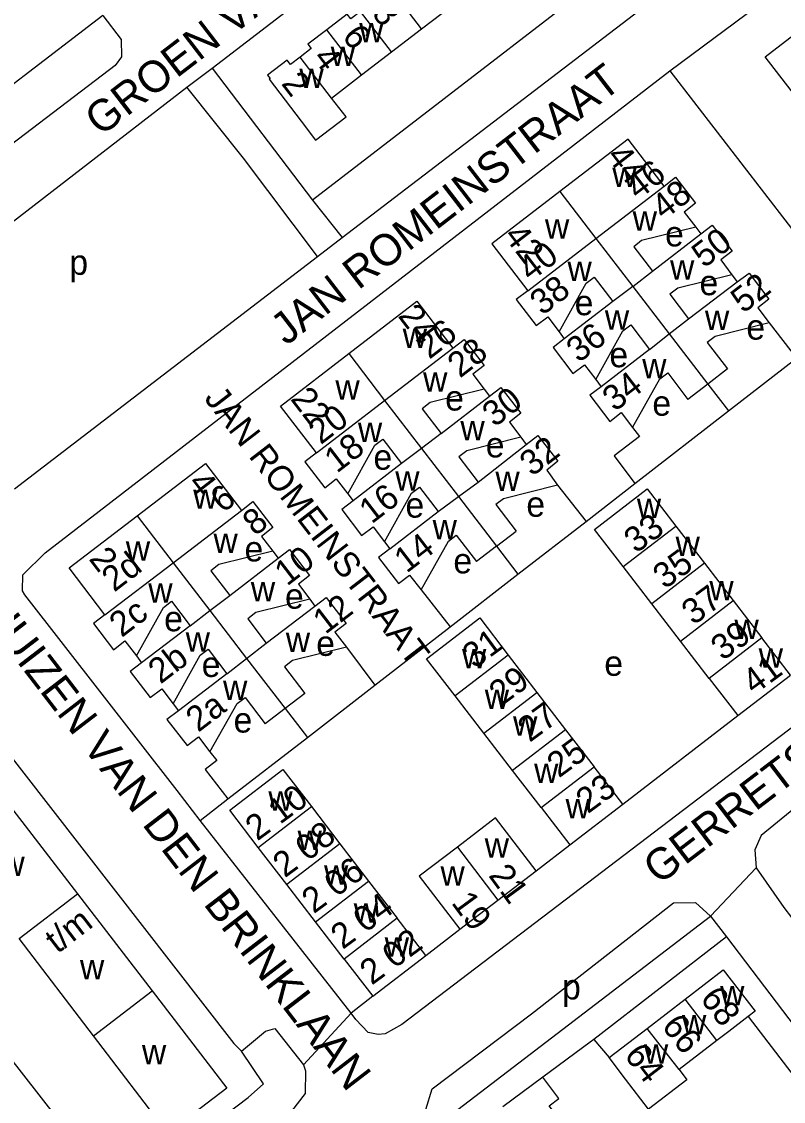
# Model space of a CAD drawing. Extents: x 158848 to 160613, y 385889 to 387762.
# Drawn here: x 160076.2 to 160197.3, y 386662.2 to 386833.8 of the extents above; entities that cross this region are included whole.
import ezdxf

# ---------------------------------------------------------------- set-up
doc = ezdxf.new("R2010")
doc.units = 0
for name, color, linetype in [('BLT_Basislijn', 7, 'Continuous'), ('BLT_Bebouwing', 7, 'Continuous'), ('BLT_Centroide', 7, 'Continuous'), ('BLT_Huisnummer', 7, 'Continuous'), ('BLT_Huisnummer_ tussenligend', 7, 'Continuous'), ('BLT_Huisnummer_reeks', 7, 'Continuous'), ('BLT_Onderverdeling_panden', 7, 'Continuous'), ('BLT_Straatnaam', 7, 'Continuous'), ('BLT_Straatnaam_verkleind', 7, 'Continuous'), ('BLT_Vlakafsluiter', 7, 'Continuous')]:
    doc.layers.add(name, color=color, linetype=linetype)

msp = doc.modelspace()

# ---------------------------------------------------------------- linework, layer by layer
at = {"layer": 'BLT_Basislijn'}
for p, q in [((160216.92, 386878.09), (160122.43, 386805.41)), ((160179.24, 386825.93), (160204.31, 386844.68)), ((160102.46, 386823.33), (160106.47, 386826.4)), ((160106.47, 386826.4), (160122.43, 386805.41)), ((160059.12, 386789.87), (160102.46, 386823.33)), ((160122.43, 386805.41), (160127.16, 386799.44)), ((160183.35, 386801.11), (160184.17, 386800.04)), ((160123.21, 386796.45), (160127.16, 386799.44)), ((160079.63, 386763.03), (160123.21, 386796.45)), ((160189.11, 386793.55), (160189.96, 386792.4)), ((160195, 386785.9), (160199.36, 386780.27)), ((160161.64, 386784.48), (160162.44, 386783.37)), ((160188.56, 386771.9), (160199.36, 386780.27)), ((160149.71, 386775.36), (160150.56, 386774.23)), ((160167.45, 386776.89), (160168.3, 386775.75)), ((160185.26, 386776.15), (160188.56, 386771.9)), ((160173.69, 386760.38), (160188.56, 386771.9)), ((160173.32, 386769.25), (160174.42, 386767.82)), ((160155.55, 386767.71), (160156.41, 386766.57)), ((160075.09, 386759.52), (160079.63, 386763.03)), ((160161.39, 386760.08), (160165.92, 386754.35)), ((160165.92, 386754.35), (160173.69, 386760.38)), ((160128.06, 386758.71), (160128.89, 386757.61)), ((160155.1, 386745.96), (160165.92, 386754.35)), ((160116.14, 386749.61), (160116.97, 386748.5)), ((160133.89, 386751.09), (160134.71, 386750)), ((160151.67, 386750.38), (160155.1, 386745.96)), ((160144.31, 386737.6), (160155.1, 386745.96)), ((160139.72, 386743.47), (160144.31, 386737.6)), ((160122, 386741.98), (160122.83, 386740.88)), ((160132.36, 386728.34), (160144.31, 386737.6)), ((160127.82, 386734.35), (160132.36, 386728.34)), ((160094.45, 386732.96), (160095.28, 386731.88)), ((160121.63, 386720.02), (160132.36, 386728.34)), ((160100.29, 386725.34), (160101.13, 386724.23)), ((160118.08, 386724.6), (160121.63, 386720.02)), ((160171.74, 386709.4), (160190.05, 386723.48)), ((160109, 386710.23), (160121.63, 386720.02)), ((160106.14, 386717.71), (160107.21, 386716.32)), ((160104.61, 386706.83), (160109, 386710.23)), ((160128.56, 386676.18), (160104.61, 386706.83)), ((160157.98, 386698.81), (160163.32, 386702.95)), ((160141.64, 386657.9), (160185.7, 386691.6)), ((160185.7, 386691.6), (160188.23, 386688.31)), ((160140.45, 386685.35), (160145.86, 386689.54)), ((160188.23, 386688.31), (160167.16, 386672.01)), ((160188.23, 386688.31), (160218.11, 386648.95)), ((160132.04, 386678.87), (160128.56, 386676.18)), ((160191.71, 386675.65), (160200.38, 386664.32)), ((160167.16, 386672.01), (160169.57, 386669.12))]:
    msp.add_line(p, q, dxfattribs=at)
for points in [[(160106.47, 386826.4), (160158.81, 386866.51), (160199.94, 386897.49), (160202.37, 386897.3), (160203.26, 386896.55), (160216.92, 386878.09)], [(160127.16, 386799.44), (160205.85, 386859.66), (160218.96, 386869.98), (160219.19, 386870.99), (160218.84, 386873.92), (160216.92, 386878.09)], [(160089.1, 386834.73), (160037.69, 386795.33), (160036.73, 386794.28)], [(160089.1, 386834.73), (160092.05, 386830.92), (160092.08, 386828.19), (160091.06, 386826.81), (160050.05, 386795.61), (160042.6, 386790.29), (160039.8, 386790.65), (160038.65, 386791.77), (160036.73, 386794.28)], [(160100.92, 386711.56), (160076.69, 386742.69), (160076.33, 386743.31), (160076.38, 386745.86), (160079.94, 386749.37), (160179.24, 386825.93)], [(160179.24, 386825.93), (160205.57, 386791.81)], [(160123.21, 386796.45), (160111.49, 386812.09), (160102.46, 386823.33)], [(160262.15, 386780.3), (160264.62, 386777.22), (160264.84, 386773.63), (160263.16, 386771.08), (160219.2, 386737.19), (160136.62, 386674.36), (160133.98, 386672.88), (160132.87, 386672.77), (160131.28, 386673.09), (160129.35, 386675.17), (160128.56, 386676.18)], [(160174.42, 386767.82), (160170.4, 386764.75), (160173.69, 386760.38)], [(160066.52, 386727.16), (160109.93, 386671.35), (160111.18, 386670.16)], [(160037.07, 386716.89), (160066.71, 386678.86), (160091.49, 386647.08)], [(160107.21, 386716.32), (160105.36, 386714.93), (160109, 386710.23)], [(160104.61, 386706.83), (160100.92, 386711.56)], [(160200.94, 386710.29), (160193.73, 386704.4), (160192.73, 386702.17), (160192.97, 386699.26)], [(160192.97, 386699.26), (160197.35, 386693), (160204.67, 386683.42), (160206.02, 386681.65)], [(160157.27, 386676.08), (160179.8, 386693.7), (160183.33, 386693.77), (160185.7, 386691.6)], [(160141.64, 386657.9), (160140.82, 386659.23), (160140.44, 386660.9), (160141.48, 386664.15), (160157.27, 386676.08)], [(160111.18, 386670.16), (160114.96, 386673.33), (160116.45, 386673.76), (160121.03, 386668)], [(160167.16, 386672.01), (160166.58, 386671.56), (160159.06, 386666.03)], [(160091.49, 386647.08), (160112.23, 386662.8), (160114.67, 386664.97), (160111.18, 386670.16)], [(160121.03, 386668), (160121.35, 386667.04), (160121.3, 386663.42), (160119.12, 386660.61), (160072, 386625.2)]]:
    msp.add_lwpolyline(points, dxfattribs=at)
at = {"layer": 'BLT_Bebouwing'}
for p, q in [((160139.79, 386832.62), (160144.58, 386836.28)), ((160135.01, 386828.96), (160139.79, 386832.62)), ((160130.22, 386825.3), (160135.01, 386828.96)), ((160125.44, 386821.63), (160130.22, 386825.3)), ((160172.6, 386815.09), (160161.76, 386806.77)), ((160178.32, 386807.64), (160172.6, 386815.09)), ((160161.76, 386806.77), (160150.93, 386798.45)), ((160176.47, 386794.12), (160184.17, 386800.04)), ((160150.93, 386798.45), (160156.64, 386791)), ((160182.22, 386786.56), (160189.96, 386792.4)), ((160170.19, 386789.28), (160162.44, 386783.37)), ((160176.03, 386781.67), (160168.3, 386775.75)), ((160188.4, 386778.57), (160185.26, 386776.15)), ((160185.26, 386776.15), (160182.12, 386773.74)), ((160142.88, 386768.31), (160150.56, 386774.23)), ((160148.77, 386760.59), (160156.41, 386766.57)), ((160136.6, 386763.52), (160128.89, 386757.61)), ((160134.71, 386750), (160142.42, 386755.93)), ((160180.21, 386753.6), (160184.76, 386747.68)), ((160151.67, 386750.38), (160154.82, 386752.78)), ((160151.67, 386750.38), (160148.52, 386747.98)), ((160109.29, 386742.57), (160116.97, 386748.5)), ((160176.38, 386741.24), (160171.83, 386747.15)), ((160184.76, 386747.68), (160189.32, 386741.77)), ((160180.94, 386735.32), (160176.38, 386741.24)), ((160189.32, 386741.77), (160193.87, 386735.85)), ((160115.1, 386734.97), (160122.83, 386740.88)), ((160102.99, 386737.77), (160095.28, 386731.88)), ((160185.49, 386729.4), (160180.94, 386735.32)), ((160153.56, 386733.09), (160158.11, 386727.17)), ((160108.85, 386730.14), (160101.13, 386724.23)), ((160121.23, 386727.01), (160118.08, 386724.6)), ((160149.67, 386720.69), (160145.11, 386726.6)), ((160158.11, 386727.17), (160162.65, 386721.24)), ((160118.08, 386724.6), (160114.94, 386722.19)), ((160154.22, 386714.77), (160149.67, 386720.69)), ((160162.65, 386721.24), (160167.2, 386715.32)), ((160158.78, 386708.86), (160154.22, 386714.77)), ((160073.22, 386710.57), (160085.07, 386695.16)), ((160122.26, 386709.02), (160126.81, 386703.1)), ((160118.38, 386696.62), (160113.83, 386702.54)), ((160126.81, 386703.1), (160131.36, 386697.18)), ((160122.94, 386690.7), (160118.38, 386696.62)), ((160131.36, 386697.18), (160135.9, 386691.26)), ((160085.07, 386695.16), (160096.96, 386679.71)), ((160127.49, 386684.79), (160122.94, 386690.7)), ((160087.64, 386672.57), (160075.79, 386688.05)), ((160175.62, 386673.77), (160181.68, 386678.42)), ((160169.57, 386669.12), (160175.62, 386673.77)), ((160186.73, 386671.83), (160180.71, 386667.21)), ((160159.06, 386666.03), (160152.7, 386661.28))]:
    msp.add_line(p, q, dxfattribs=at)
for points in [[(160130.08, 386835.4), (160128.54, 386834.22), (160127.97, 386834.97), (160124.72, 386832.48)], [(160200.31, 386820.47), (160194.4, 386828.2), (160203.62, 386835.25), (160209.53, 386827.53)], [(160124.72, 386832.48), (160121.7, 386830.17), (160122.22, 386829.49), (160120.46, 386828.14)], [(160120.46, 386828.14), (160118.94, 386826.98), (160118.41, 386827.67), (160115.28, 386825.28), (160115.71, 386824.72), (160115.56, 386824.61), (160120.65, 386817.97), (160122.94, 386814.91), (160127.78, 386818.64), (160125.44, 386821.63)], [(160178.32, 386807.64), (160180.13, 386809.05), (160183.3, 386804.92), (160181.49, 386803.5), (160183.35, 386801.11)], [(160183.35, 386801.11), (160174.75, 386798.97), (160173.49, 386798), (160176.47, 386794.12)], [(160184.17, 386800.04), (160185.99, 386801.42), (160189.15, 386797.29), (160187.35, 386795.9), (160189.11, 386793.55)], [(160161.64, 386784.48), (160165.95, 386792.21), (160167.21, 386793.17), (160170.19, 386789.28)], [(160189.11, 386793.55), (160180.51, 386791.41), (160179.25, 386790.45), (160182.22, 386786.56)], [(160189.96, 386792.4), (160191.83, 386793.81), (160194.99, 386789.68), (160193.2, 386788.29), (160195, 386785.9)], [(160156.64, 386791), (160154.83, 386789.6), (160157.99, 386785.47), (160159.82, 386786.85), (160161.64, 386784.48)], [(160128.19, 386781.01), (160139.04, 386789.33), (160144.74, 386781.87)], [(160167.45, 386776.89), (160171.77, 386784.61), (160173.03, 386785.58), (160176.03, 386781.67)], [(160195, 386785.9), (160186.42, 386783.73), (160185.17, 386782.77), (160188.4, 386778.57)], [(160144.74, 386781.87), (160146.54, 386783.26), (160149.71, 386779.13), (160147.91, 386777.73), (160149.71, 386775.36)], [(160162.44, 386783.37), (160160.67, 386782), (160163.84, 386777.86), (160165.65, 386779.24), (160167.45, 386776.89)], [(160123.06, 386765.22), (160117.35, 386772.68), (160128.19, 386781.01)], [(160173.32, 386769.25), (160177.64, 386776.98), (160178.9, 386777.94), (160182.12, 386773.74)], [(160149.71, 386775.36), (160141.12, 386773.22), (160139.86, 386772.25), (160142.88, 386768.31)], [(160150.56, 386774.23), (160152.38, 386775.64), (160155.57, 386771.52), (160153.76, 386770.11), (160155.55, 386767.71)], [(160168.3, 386775.75), (160166.51, 386774.38), (160169.68, 386770.24), (160171.49, 386771.64), (160173.32, 386769.25)], [(160128.06, 386758.71), (160132.37, 386766.44), (160133.63, 386767.4), (160136.6, 386763.52)], [(160155.55, 386767.71), (160146.97, 386765.58), (160145.71, 386764.61), (160148.77, 386760.59)], [(160156.41, 386766.57), (160158.24, 386768), (160161.44, 386763.91), (160159.66, 386762.5), (160161.39, 386760.08)], [(160123.06, 386765.22), (160121.24, 386763.83), (160124.4, 386759.7), (160126.22, 386761.09), (160128.06, 386758.71)], [(160094.56, 386755.23), (160105.42, 386763.55), (160111.14, 386756.1)], [(160161.39, 386760.08), (160152.8, 386757.94), (160151.6, 386757.02), (160154.82, 386752.78)], [(160133.89, 386751.09), (160138.2, 386758.81), (160139.46, 386759.78), (160142.42, 386755.93)], [(160171.83, 386747.15), (160167.27, 386753.07), (160175.65, 386759.52), (160180.21, 386753.6)], [(160111.14, 386756.1), (160112.95, 386757.49), (160116.13, 386753.35), (160114.33, 386751.96), (160116.14, 386749.61)], [(160128.89, 386757.61), (160127.08, 386756.22), (160130.24, 386752.09), (160132.06, 386753.48), (160133.89, 386751.09)], [(160089.45, 386739.49), (160083.76, 386746.97), (160094.56, 386755.23)], [(160139.72, 386743.47), (160144.04, 386751.19), (160145.3, 386752.16), (160148.52, 386747.98)], [(160116.14, 386749.61), (160107.55, 386747.47), (160106.29, 386746.5), (160109.29, 386742.57)], [(160116.97, 386748.5), (160118.81, 386749.86), (160121.97, 386745.73), (160120.2, 386744.36), (160122, 386741.98)], [(160134.71, 386750), (160132.92, 386748.62), (160136.1, 386744.48), (160137.84, 386745.8), (160139.72, 386743.47)], [(160094.45, 386732.96), (160098.77, 386740.68), (160100.03, 386741.65), (160102.99, 386737.77)], [(160122, 386741.98), (160113.41, 386739.84), (160112.15, 386738.88), (160115.1, 386734.97)], [(160122.83, 386740.88), (160124.63, 386742.26), (160127.81, 386738.11), (160126, 386736.72), (160127.82, 386734.35)], [(160089.45, 386739.49), (160087.65, 386738.1), (160090.82, 386733.95), (160092.63, 386735.34), (160094.45, 386732.96)], [(160145.11, 386726.6), (160140.57, 386732.5), (160149.02, 386739.01), (160153.56, 386733.09)], [(160198.42, 386729.93), (160193.87, 386735.85)], [(160127.82, 386734.35), (160119.24, 386732.21), (160117.98, 386731.24), (160121.23, 386727.01)], [(160100.29, 386725.34), (160104.6, 386733.06), (160105.87, 386734.03), (160108.85, 386730.14)], [(160095.28, 386731.88), (160093.47, 386730.48), (160096.65, 386726.34), (160098.47, 386727.71), (160100.29, 386725.34)], [(160185.49, 386729.4), (160190.05, 386723.48)], [(160190.05, 386723.48), (160198.42, 386729.93)], [(160106.14, 386717.71), (160110.48, 386725.42), (160111.74, 386726.37), (160114.94, 386722.19)], [(160101.13, 386724.23), (160099.31, 386722.86), (160102.5, 386718.71), (160104.32, 386720.1), (160106.14, 386717.71)], [(160171.74, 386709.4), (160167.2, 386715.32)], [(160113.83, 386702.54), (160109.28, 386708.45), (160117.74, 386714.91), (160122.26, 386709.02)], [(160158.78, 386708.86), (160163.32, 386702.95)], [(160163.32, 386702.95), (160171.74, 386709.4)], [(160157.98, 386698.81), (160151.52, 386707.22), (160145.47, 386702.59)], [(160145.47, 386702.59), (160139.38, 386697.94), (160145.86, 386689.54)], [(160151.92, 386694.17), (160157.98, 386698.81)], [(160145.86, 386689.54), (160151.92, 386694.17)], [(160140.45, 386685.35), (160135.9, 386691.26)], [(160127.49, 386684.79), (160132.04, 386678.87)], [(160132.04, 386678.87), (160140.45, 386685.35)], [(160181.68, 386678.42), (160187.74, 386683.07), (160192.79, 386676.48), (160191.71, 386675.65)], [(160096.96, 386679.71), (160108.81, 386664.29), (160099.47, 386657.11), (160087.64, 386672.57)], [(160191.71, 386675.65), (160188.6, 386673.26), (160186.73, 386671.83)], [(160175.85, 386660.94), (160172.2, 386665.69), (160169.57, 386669.12)], [(160180.71, 386667.21), (160181.94, 386665.61), (160175.85, 386660.94)], [(160164.45, 386655.76), (160160.05, 386661.46), (160161.62, 386662.65), (160159.06, 386666.03)]]:
    msp.add_lwpolyline(points, dxfattribs=at)
at = {"layer": 'BLT_Onderverdeling_panden'}
for p, q in [((160139.79, 386832.62), (160134.3, 386839.8)), ((160135.01, 386828.96), (160130.08, 386835.4)), ((160130.22, 386825.3), (160124.72, 386832.48)), ((160125.44, 386821.63), (160120.46, 386828.14)), ((160161.76, 386806.77), (160167.48, 386799.32)), ((160167.48, 386799.32), (160178.32, 386807.64)), ((160156.64, 386791), (160167.48, 386799.32)), ((160167.48, 386799.32), (160173.33, 386791.7)), ((160173.33, 386791.7), (160176.47, 386794.12)), ((160173.33, 386791.7), (160170.19, 386789.28)), ((160173.33, 386791.7), (160179.14, 386784.13)), ((160179.14, 386784.13), (160182.22, 386786.56)), ((160176.03, 386781.67), (160179.14, 386784.13)), ((160179.14, 386784.13), (160185.26, 386776.15)), ((160128.19, 386781.01), (160133.91, 386773.55)), ((160133.91, 386773.55), (160144.74, 386781.87)), ((160123.06, 386765.22), (160133.91, 386773.55)), ((160133.91, 386773.55), (160139.76, 386765.92)), ((160142.88, 386768.31), (160139.76, 386765.92)), ((160139.76, 386765.92), (160136.6, 386763.52)), ((160139.76, 386765.92), (160145.62, 386758.28)), ((160145.62, 386758.28), (160148.77, 386760.59)), ((160142.42, 386755.93), (160145.62, 386758.28)), ((160145.62, 386758.28), (160151.67, 386750.38)), ((160094.56, 386755.23), (160100.28, 386747.78)), ((160100.28, 386747.78), (160111.14, 386756.1)), ((160171.83, 386747.15), (160180.21, 386753.6)), ((160089.45, 386739.49), (160100.28, 386747.78)), ((160100.28, 386747.78), (160106.13, 386740.17)), ((160184.76, 386747.68), (160176.38, 386741.24)), ((160106.13, 386740.17), (160109.29, 386742.57)), ((160180.94, 386735.32), (160189.32, 386741.77)), ((160102.99, 386737.77), (160106.13, 386740.17)), ((160106.13, 386740.17), (160111.97, 386732.56)), ((160193.87, 386735.85), (160185.49, 386729.4)), ((160111.97, 386732.56), (160115.1, 386734.97)), ((160108.85, 386730.14), (160111.97, 386732.56)), ((160111.97, 386732.56), (160118.08, 386724.6)), ((160153.56, 386733.09), (160145.11, 386726.6)), ((160149.67, 386720.69), (160158.11, 386727.17)), ((160162.65, 386721.24), (160154.22, 386714.77)), ((160158.78, 386708.86), (160167.2, 386715.32)), ((160113.83, 386702.54), (160122.26, 386709.02)), ((160126.81, 386703.1), (160118.38, 386696.62)), ((160145.47, 386702.59), (160151.92, 386694.17)), ((160122.94, 386690.7), (160131.36, 386697.18)), ((160075.79, 386688.05), (160085.07, 386695.16)), ((160135.9, 386691.26), (160127.49, 386684.79)), ((160087.64, 386672.57), (160096.96, 386679.71)), ((160186.73, 386671.83), (160181.68, 386678.42)), ((160180.71, 386667.21), (160175.62, 386673.77))]:
    msp.add_line(p, q, dxfattribs=at)
at = {"layer": 'BLT_Vlakafsluiter'}
for p, q in [((160185.7, 386691.6), (160192.97, 386699.26)), ((160128.56, 386676.18), (160121.03, 386668))]:
    msp.add_line(p, q, dxfattribs=at)

# ---------------------------------------------------------------- texts
at = {"layer": 'BLT_Centroide'}
for s, p in [('w', (160129.86, 386830.5)), ('w', (160125.34, 386826.72)), ('w', (160120.36, 386823.2)), ('w', (160170.09, 386807.5)), ('w', (160173.33, 386800.53)), ('w', (160159.39, 386799.28)), ('e', (160178.48, 386798.05)), ('p', (160083.79, 386793.53)), ('w', (160179.27, 386792.78)), ('w', (160162.97, 386792.56)), ('e', (160183.96, 386790.29)), ('e', (160164.11, 386787.11)), ('w', (160168.91, 386784.81)), ('w', (160184.82, 386784.75)), ('e', (160191.4, 386783.23)), ('w', (160136.78, 386781.91)), ('e', (160169.63, 386778.84)), ('w', (160174.84, 386777.09)), ('w', (160140.02, 386774.94)), ('w', (160126.08, 386773.69)), ('e', (160143.53, 386771.96)), ('e', (160176.46, 386771.14)), ('w', (160145.95, 386767.22)), ('w', (160129.66, 386766.97)), ('e', (160149.98, 386764.51)), ('e', (160132.13, 386762.56)), ('w', (160135.59, 386759.25)), ('w', (160151.51, 386759.19)), ('w', (160103.47, 386756.34)), ('e', (160156.43, 386755.08)), ('e', (160137.22, 386754.94)), ('w', (160173.99, 386754.89)), ('w', (160141.53, 386751.5)), ('w', (160106.7, 386749.34)), ('w', (160180.15, 386748.86)), ('w', (160092.77, 386748.09)), ('e', (160111.64, 386747.98)), ('e', (160144.83, 386746.08)), ('w', (160096.34, 386741.41)), ('w', (160112.64, 386741.62)), ('w', (160185.52, 386741.82)), ('e', (160118.07, 386740.47)), ('e', (160098.86, 386736.88)), ('w', (160189.51, 386735.65)), ('w', (160102.28, 386733.66)), ('w', (160118.2, 386733.59)), ('e', (160123.03, 386732.97)), ('w', (160146.2, 386731.01)), ('w', (160193.36, 386731.08)), ('e', (160104.83, 386729.62)), ('e', (160168.82, 386729.8)), ('w', (160108.22, 386725.94)), ('w', (160149.82, 386724.55)), ('e', (160109.9, 386720.78)), ('w', (160154.32, 386720.27)), ('w', (160157.66, 386712.79)), ('w', (160115.42, 386708.38)), ('w', (160162.67, 386707.13)), ('w', (160120.07, 386702.13)), ('w', (160149.81, 386700.9)), ('w', (160072.84, 386698.01)), ('w', (160124.27, 386696.62)), ('w', (160142.78, 386696.47)), ('w', (160128.99, 386690.59)), ('w', (160133.92, 386685.15)), ('w', (160085.48, 386681.55)), ('p', (160162.11, 386678.37)), ('w', (160187.23, 386677.45)), ('w', (160181.17, 386672.8)), ('w', (160095.33, 386668.07)), ('w', (160175.12, 386668.16))]:
    msp.add_text(s, height=4, dxfattribs=at).set_placement(p)
at = {"layer": 'BLT_Huisnummer'}
for s, rotation, p in [('6', 307.43, (160127.02, 386831.39)), ('2', 307.43, (160117.37, 386823.9)), ('48', 37.5196, (160178.28, 386802.13)), ('38', 37.5196, (160158.97, 386786.96)), ('52', 37.5196, (160190.9, 386787.3)), ('28', 37.5196, (160145.87, 386777.02)), ('34', 37.5196, (160170.49, 386771.68)), ('18', 37.5196, (160126.3, 386761.9)), ('32', 37.5196, (160157.34, 386761.37)), ('8', 37.5196, (160113.31, 386751.91)), ('33', 36.2399, (160173.84, 386749.16)), ('14', 37.5196, (160137.39, 386746.01)), ('37', 36.2399, (160183, 386737.75)), ('2c', 37.5196, (160092.11, 386735.79)), ('12', 37.5196, (160124.48, 386736.29)), ('31', 36.2399, (160148.18, 386730.84)), ('2b', 37.5196, (160098.28, 386728.39)), ('41', 36.2399, (160192.64, 386726.69)), ('2a', 37.5196, (160104.28, 386720.72)), ('27', 36.2399, (160156.95, 386719.13)), ('23', 36.2399, (160166.2, 386707.79)), ('2 10', 36.2399, (160113.66, 386703.46)), ('2 06', 36.2399, (160122.63, 386691.9)), ('21', 306.2399, (160150.31, 386698.05)), ('19', 306.2399, (160144.4, 386693.73)), ('2 02', 36.2399, (160131.85, 386680.54)), ('68', 307.4941, (160183.93, 386678.48)), ('64', 307.4895, (160171.86, 386669.46))]:
    msp.add_text(s, height=4, rotation=rotation, dxfattribs=at).set_placement(p)
at = {"layer": 'BLT_Huisnummer_ tussenligend'}
for s, rotation, p in [('8', 307.43, (160131.74, 386835.08)), ('4', 307.43, (160122.38, 386827.96)), ('50', 37.5196, (160184.69, 386794.49)), ('36', 37.5196, (160164.75, 386779.43)), ('30', 37.5196, (160151.39, 386769.21)), ('16', 37.5196, (160131.83, 386753.84)), ('10', 37.5196, (160118.38, 386743.96)), ('35', 36.2399, (160178.44, 386743.47)), ('39', 36.2399, (160187.65, 386732.09)), ('29', 36.2399, (160152.39, 386724.86)), ('25', 36.2399, (160161.6, 386713.48)), ('2 08', 36.2399, (160118.03, 386697.6)), ('2 04', 36.2399, (160127.23, 386686.22)), ('66', 307.4895, (160177.82, 386674.1))]:
    msp.add_text(s, height=4, rotation=rotation, dxfattribs=at).set_placement(p)
at = {"layer": 'BLT_Huisnummer_reeks'}
for s, rotation, p in [('44', 307.5196, (160169.05, 386812.32)), ('46', 37.5196, (160174.19, 386805.32)), ('42', 307.5196, (160152.71, 386799.69)), ('40', 37.5196, (160157.1, 386792.35)), ('24', 307.5196, (160135.91, 386786.97)), ('26', 37.5196, (160141.01, 386780.01)), ('22', 307.5196, (160118.83, 386773.77)), ('20', 37.5196, (160123.75, 386766.44)), ('4', 307.5196, (160102.49, 386760.4)), ('6', 37.5196, (160108.18, 386755.57)), ('2', 307.5196, (160086.78, 386748.36)), ('2d', 37.5196, (160090.92, 386743.01)), ('t/m', 37.433, (160081.9, 386685.55))]:
    msp.add_text(s, height=4, rotation=rotation, dxfattribs=at).set_placement(p)
at = {"layer": 'BLT_Straatnaam'}
for s, rotation, p in [('GROEN VAN PRINSTERERLAAN', 37.5044, (160088.76, 386815.42)), ('JAN ROMEINSTRAAT', 37.6297, (160118.26, 386782.18)), ('BAKHUIZEN VAN DEN BRINKLAAN', 307.5542, (160061.29, 386750.37)), ('GERRETSONLAAN', 37.3419, (160177.5, 386696.47))]:
    msp.add_text(s, height=5, rotation=rotation, dxfattribs=at).set_placement(p)
at = {"layer": 'BLT_Straatnaam_verkleind'}
msp.add_text('JAN ROMEINSTRAAT', height=4, rotation=307.6297, dxfattribs=at).set_placement((160105.1, 386773.86))

doc.saveas('drawing.dxf')
